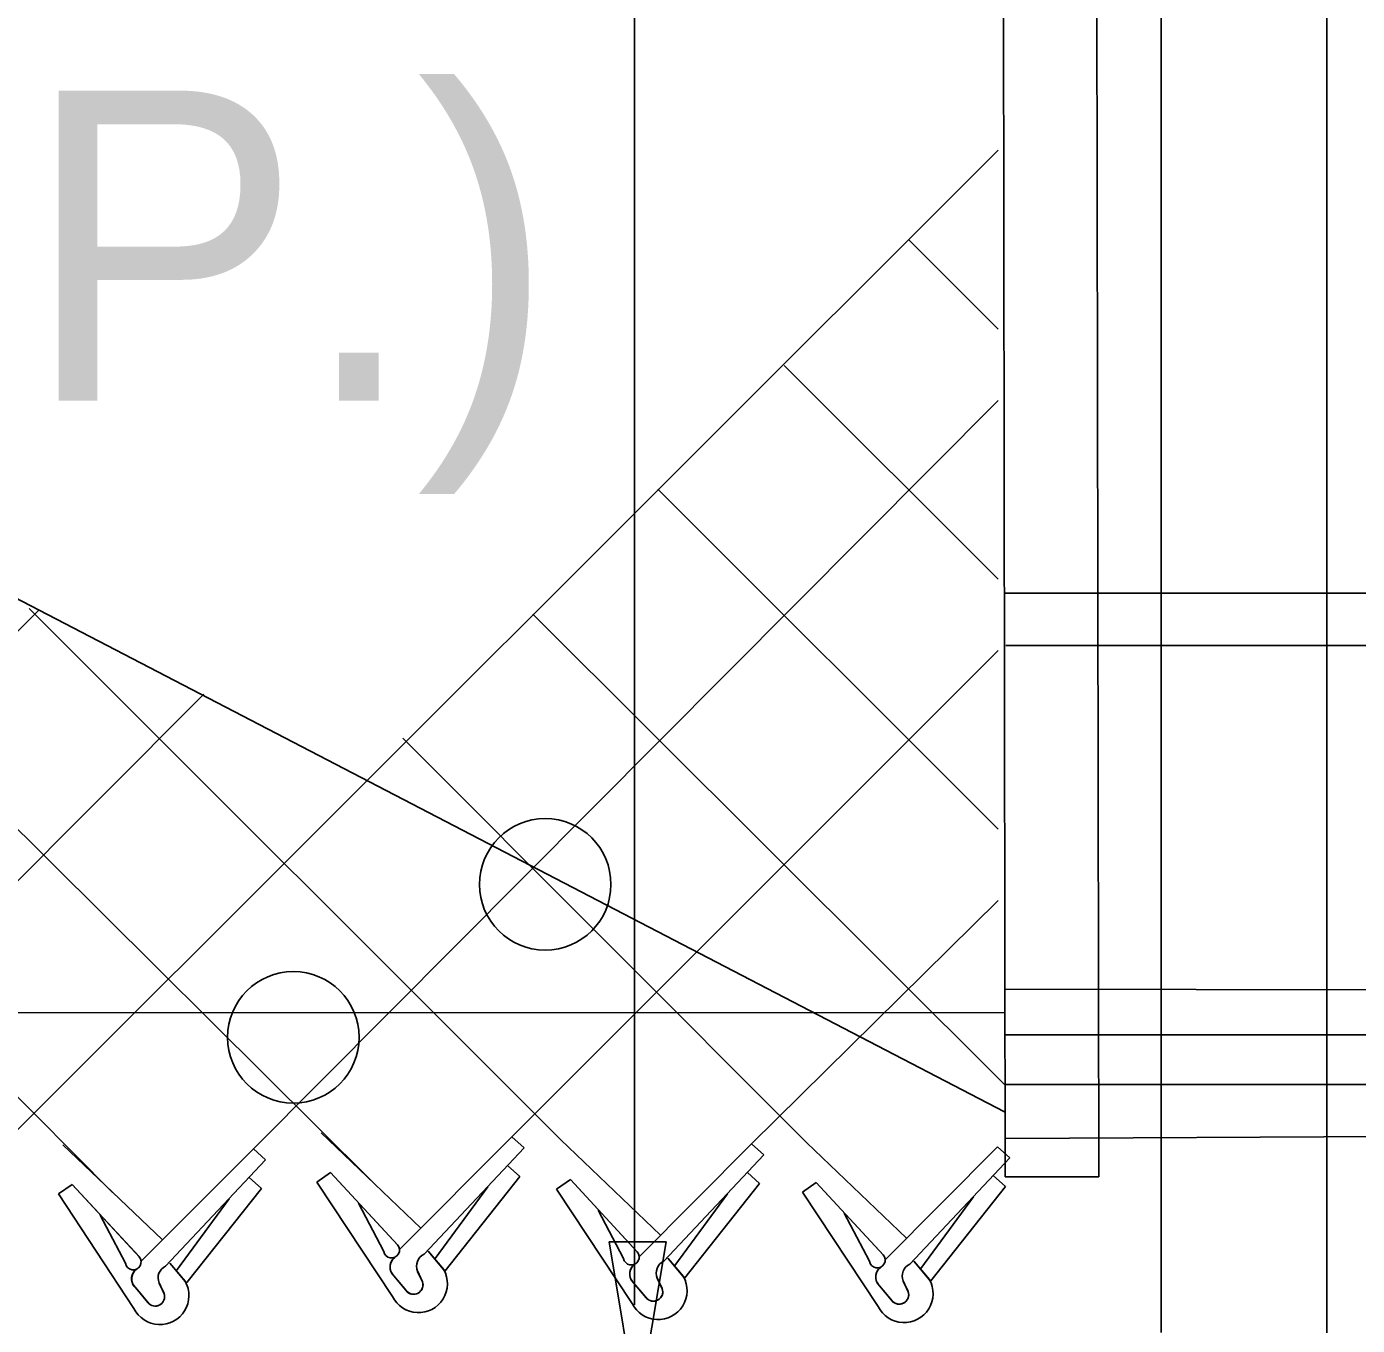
# Model space of a CAD drawing. Extents: x 0 to 2.85, y -0.1 to 1.83.
# Drawn here: x 2.41787 to 2.46079, y 0.80831 to 0.85019 of the extents above; entities that cross this region are included whole.
import ezdxf

# ---------------------------------------------------------------- set-up
doc = ezdxf.new("R2010")
doc.units = 0
for name, color, linetype in [('CT_Dimensions', 7, 'Continuous'), ('sb_Chainlink Fence', 7, 'Continuous'), ('sb_Existing Structural Steel', 7, 'Continuous')]:
    doc.layers.add(name, color=color, linetype=linetype)

msp = doc.modelspace()

# ---------------------------------------------------------------- linework, layer by layer
at = {"layer": 'CT_Dimensions'}
msp.add_line((2.4374733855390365, 0.8089682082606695), (2.4374733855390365, 0.8623007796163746), dxfattribs=at)
msp.add_lwpolyline([(2.438492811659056, 0.8110029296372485), (2.4375767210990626, 0.8055063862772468), (2.436660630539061, 0.8110029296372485)], close=True, dxfattribs=at)
at = {"layer": 'sb_Chainlink Fence'}
for p, q in [((2.311230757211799, 0.9225422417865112), (2.420645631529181, 0.8126003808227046)), ((2.417398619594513, 0.8144353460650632), (2.449203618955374, 0.8461990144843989)), ((2.44230623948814, 0.8392625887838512), (2.449200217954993, 0.8323673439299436)), ((2.425184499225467, 0.8140082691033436), (2.4492016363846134, 0.8381360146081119)), ((2.406295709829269, 0.8355057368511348), (2.4289794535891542, 0.8129828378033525)), ((2.4382279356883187, 0.835274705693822), (2.449198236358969, 0.8243083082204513)), ((2.401289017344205, 0.8143848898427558), (2.4182569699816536, 0.831360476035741)), ((2.417948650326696, 0.831423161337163), (2.4351044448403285, 0.8142930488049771)), ((2.434197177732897, 0.831241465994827), (2.449420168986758, 0.8160625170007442)), ((2.433518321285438, 0.8143907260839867), (2.4491996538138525, 0.8300730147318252)), ((2.4075320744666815, 0.8126082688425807), (2.4235887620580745, 0.8286573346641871)), ((2.4299997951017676, 0.8272453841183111), (2.443036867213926, 0.8141974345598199)), ((2.4412484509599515, 0.8141660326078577), (2.4491976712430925, 0.8220100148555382)), ((2.4190404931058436, 0.8141352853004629), (2.4222507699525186, 0.8110654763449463)), ((2.427374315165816, 0.8145177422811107), (2.430584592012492, 0.8114479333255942)), ((2.4298909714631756, 0.8107479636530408), (2.433518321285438, 0.8143907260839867)), ((2.4339141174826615, 0.814032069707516), (2.433518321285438, 0.8143907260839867)), ((2.4351044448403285, 0.8142930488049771), (2.438314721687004, 0.8112232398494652)), ((2.4376211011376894, 0.8105232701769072), (2.4412484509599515, 0.8141660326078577)), ((2.441644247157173, 0.813807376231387), (2.4412484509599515, 0.8141660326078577)), ((2.443036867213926, 0.8141974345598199), (2.446247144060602, 0.8111276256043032)), ((2.4215571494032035, 0.810365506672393), (2.425184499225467, 0.8140082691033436)), ((2.425580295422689, 0.8136496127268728), (2.425184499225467, 0.8140082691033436)), ((2.4306886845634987, 0.8106054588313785), (2.4339141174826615, 0.814032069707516)), ((2.4384188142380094, 0.810380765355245), (2.441644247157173, 0.813807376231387)), ((2.4455535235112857, 0.8104276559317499), (2.4491808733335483, 0.8140704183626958)), ((2.4463512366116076, 0.8102851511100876), (2.4495766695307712, 0.813711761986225)), ((2.4495766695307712, 0.813711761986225), (2.4491808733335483, 0.8140704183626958)), ((2.4223548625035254, 0.8102230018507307), (2.425580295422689, 0.8136496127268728)), ((2.4337797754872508, 0.8131060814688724), (2.433383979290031, 0.8134647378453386)), ((2.418896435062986, 0.8125476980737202), (2.4193423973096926, 0.8128523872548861)), ((2.4193423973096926, 0.8128523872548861), (2.4214983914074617, 0.810528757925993)), ((2.4193423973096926, 0.8128523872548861), (2.421512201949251, 0.810515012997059)), ((2.4254459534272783, 0.8127236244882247), (2.4250501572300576, 0.8130822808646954)), ((2.4272302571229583, 0.8129301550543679), (2.427676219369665, 0.8132348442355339)), ((2.429666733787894, 0.8092412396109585), (2.4272302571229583, 0.8129301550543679)), ((2.427676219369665, 0.8132348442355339), (2.429832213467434, 0.8109112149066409)), ((2.427676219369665, 0.8132348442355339), (2.4298460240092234, 0.8108974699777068)), ((2.4337797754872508, 0.8131060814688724), (2.431366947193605, 0.8100713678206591)), ((2.43496038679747, 0.812705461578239), (2.4354063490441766, 0.813010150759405)), ((2.4354063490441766, 0.813010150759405), (2.437562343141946, 0.8106865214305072)), ((2.4354063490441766, 0.813010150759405), (2.4375761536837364, 0.8106727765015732)), ((2.4415099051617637, 0.8128813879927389), (2.439097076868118, 0.8098466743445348)), ((2.4415099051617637, 0.8128813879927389), (2.441114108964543, 0.8132400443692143)), ((2.442892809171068, 0.8126098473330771), (2.443338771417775, 0.8129145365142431)), ((2.443338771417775, 0.8129145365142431), (2.4454947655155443, 0.8105909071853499)), ((2.443338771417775, 0.8129145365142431), (2.4455085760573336, 0.8105771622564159)), ((2.449442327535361, 0.8127857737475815), (2.449046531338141, 0.8131444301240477)), ((2.421332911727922, 0.8088587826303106), (2.418896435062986, 0.8125476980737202)), ((2.4254459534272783, 0.8127236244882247), (2.4230331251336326, 0.809688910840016)), ((2.4327407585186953, 0.812774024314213), (2.4310436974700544, 0.8104640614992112)), ((2.4373968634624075, 0.8090165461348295), (2.43496038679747, 0.812705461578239)), ((2.440470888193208, 0.812549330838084), (2.4387738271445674, 0.8102393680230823)), ((2.4453292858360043, 0.8089209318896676), (2.442892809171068, 0.8126098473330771)), ((2.4484033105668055, 0.8124537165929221), (2.4467062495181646, 0.8101437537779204)), ((2.449442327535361, 0.8127857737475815), (2.447029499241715, 0.8097510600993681)), ((2.424406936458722, 0.8123915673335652), (2.422709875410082, 0.8100816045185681)), ((2.429389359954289, 0.8106967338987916), (2.428577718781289, 0.8122482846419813)), ((2.437119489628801, 0.8104720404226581), (2.436307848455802, 0.8120235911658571)), ((2.421055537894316, 0.810314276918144), (2.4202438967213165, 0.8118658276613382)), ((2.4450519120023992, 0.8103764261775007), (2.444240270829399, 0.8119279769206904)), ((2.4308238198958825, 0.810700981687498), (2.4313190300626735, 0.8101147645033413)), ((2.4308303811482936, 0.8106920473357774), (2.431321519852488, 0.8101127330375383)), ((2.4224899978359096, 0.810318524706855), (2.4229852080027, 0.8097323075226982)), ((2.4224965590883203, 0.8103095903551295), (2.4229876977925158, 0.8097302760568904)), ((2.438553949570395, 0.8104762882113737), (2.439049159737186, 0.8098900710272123)), ((2.4385605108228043, 0.8104673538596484), (2.4390516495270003, 0.8098880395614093)), ((2.4464863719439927, 0.810380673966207), (2.4469815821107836, 0.8097944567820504)), ((2.4464929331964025, 0.8103717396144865), (2.446984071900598, 0.8097924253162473)), ((2.4301183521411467, 0.8094262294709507), (2.429714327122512, 0.8099100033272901)), ((2.429714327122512, 0.8099100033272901), (2.430159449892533, 0.8093829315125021)), ((2.430640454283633, 0.8097117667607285), (2.4304769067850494, 0.8100660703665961)), ((2.4304775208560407, 0.8100535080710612), (2.4306401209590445, 0.8097198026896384)), ((2.4313190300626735, 0.8101147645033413), (2.4313554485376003, 0.8100466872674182)), ((2.4313554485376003, 0.8100466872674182), (2.4313864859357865, 0.8099738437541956)), ((2.4383705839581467, 0.8094870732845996), (2.4382070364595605, 0.8098413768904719)), ((2.4382076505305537, 0.8098288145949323), (2.438370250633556, 0.8094951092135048)), ((2.439049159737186, 0.8098900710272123), (2.439085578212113, 0.8098219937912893)), ((2.439085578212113, 0.8098219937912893), (2.439116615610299, 0.8097491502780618)), ((2.4217845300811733, 0.8090437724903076), (2.42138050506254, 0.8095275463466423)), ((2.42138050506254, 0.8095275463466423), (2.42182562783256, 0.8090004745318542)), ((2.4223066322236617, 0.8093293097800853), (2.422143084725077, 0.809683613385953)), ((2.422143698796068, 0.8096710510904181), (2.422306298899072, 0.8093373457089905)), ((2.4229852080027, 0.8097323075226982), (2.4230216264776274, 0.8096642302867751)), ((2.4230216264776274, 0.8096642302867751), (2.423052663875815, 0.8095913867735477)), ((2.4378484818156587, 0.8092015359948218), (2.4374444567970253, 0.8096853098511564)), ((2.4374444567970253, 0.8096853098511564), (2.437889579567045, 0.8091582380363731)), ((2.445780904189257, 0.8091059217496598), (2.445376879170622, 0.8095896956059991)), ((2.445376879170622, 0.8095896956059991), (2.4458220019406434, 0.8090626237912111)), ((2.446303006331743, 0.8093914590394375), (2.4461394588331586, 0.8097457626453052)), ((2.446140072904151, 0.8097332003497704), (2.446302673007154, 0.8093994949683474)), ((2.4469815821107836, 0.8097944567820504), (2.447018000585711, 0.8097263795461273)), ((2.447018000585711, 0.8097263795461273), (2.4470490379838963, 0.8096535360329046))]:
    msp.add_line(p, q, dxfattribs=at)
for centre, radius, start, end in [((2.4296413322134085, 0.8107408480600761), 0.00025580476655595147, 189.9304409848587, 40.97853800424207), ((2.4373714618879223, 0.8105161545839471), 0.00025580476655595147, 189.9304409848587, 40.97853800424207), ((2.4213075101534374, 0.8103583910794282), 0.00025580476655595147, 189.9304409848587, 40.97853800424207), ((2.42997378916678, 0.8101932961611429), 0.0003843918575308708, 126.9947472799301, 219.79833989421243), ((2.4299842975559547, 0.8101928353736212), 0.0003909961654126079, 127.7656421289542, 226.33281459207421), ((2.4308646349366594, 0.8102254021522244), 0.00041880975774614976, 114.84216649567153, 203.51671506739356), ((2.4377039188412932, 0.8099686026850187), 0.0003843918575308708, 126.9947472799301, 219.79833989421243), ((2.4377144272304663, 0.809968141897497), 0.0003909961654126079, 127.7656421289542, 226.33281459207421), ((2.4385947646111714, 0.8100007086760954), 0.00041880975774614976, 114.84216649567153, 203.51671506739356), ((2.445303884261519, 0.8104205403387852), 0.00025580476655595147, 189.9304409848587, 40.97853800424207), ((2.4465271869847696, 0.8099050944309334), 0.00041880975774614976, 114.84216649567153, 203.51671506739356), ((2.4216399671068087, 0.8098108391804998), 0.0003843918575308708, 126.9947472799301, 219.79833989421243), ((2.4216504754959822, 0.8098103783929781), 0.0003909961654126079, 127.7656421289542, 226.33281459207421), ((2.422530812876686, 0.8098429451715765), 0.00041880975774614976, 114.84216649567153, 203.51671506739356), ((2.4305051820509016, 0.8096559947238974), 0.0009354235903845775, 206.32021657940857, 29.22686940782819), ((2.4382353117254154, 0.8094313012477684), 0.0009354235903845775, 206.32021657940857, 29.22686940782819), ((2.44563634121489, 0.809872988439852), 0.0003843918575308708, 126.9947472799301, 219.79833989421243), ((2.4456468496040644, 0.8098725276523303), 0.0003909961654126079, 127.7656421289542, 226.33281459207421), ((2.42217135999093, 0.8092735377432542), 0.0009354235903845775, 206.32021657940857, 29.22686940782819), ((2.4303511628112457, 0.8096206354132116), 0.00030330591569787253, 219.86319118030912, 17.48524419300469), ((2.430352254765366, 0.8096191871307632), 0.00030494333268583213, 230.78260140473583, 19.265642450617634), ((2.438081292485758, 0.8093959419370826), 0.00030330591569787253, 219.86319118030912, 17.48524419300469), ((2.438082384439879, 0.8093944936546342), 0.00030494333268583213, 230.78260140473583, 19.265642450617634), ((2.446167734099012, 0.8093356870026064), 0.0009354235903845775, 206.32021657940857, 29.22686940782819), ((2.446013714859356, 0.8093003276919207), 0.00030330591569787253, 219.86319118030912, 17.48524419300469), ((2.4460148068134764, 0.8092988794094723), 0.00030494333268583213, 230.78260140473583, 19.265642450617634), ((2.422017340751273, 0.8092381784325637), 0.00030330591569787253, 219.86319118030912, 17.48524419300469), ((2.4220184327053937, 0.8092367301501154), 0.00030494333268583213, 230.78260140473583, 19.265642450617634)]:
    msp.add_arc(centre, radius, start, end, dxfattribs=at)
at = {"layer": 'sb_Existing Structural Steel'}
for p, q in [((2.4544566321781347, 0.8080862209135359), (2.4544566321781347, 0.935975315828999)), ((2.4597995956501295, 0.8080681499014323), (2.4597995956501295, 0.935975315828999)), ((2.4494300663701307, 0.8130993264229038), (2.4492544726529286, 0.9280713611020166)), ((2.4524462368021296, 0.8130993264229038), (2.4522706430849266, 0.9280713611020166)), ((2.4463375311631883, 0.8432952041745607), (2.4492021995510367, 0.8404263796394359)), ((2.4146044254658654, 0.8332739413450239), (2.4494107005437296, 0.8151939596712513)), ((2.464864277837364, 0.8319217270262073), (2.4494070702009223, 0.8319217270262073)), ((2.464864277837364, 0.8302288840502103), (2.4494509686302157, 0.8302288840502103)), ((2.4648483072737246, 0.8191213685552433), (2.449419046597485, 0.8191466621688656)), ((1.0977552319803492, 0.8177376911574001), (2.4494196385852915, 0.8184027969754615)), ((2.4648686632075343, 0.817673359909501), (2.449429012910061, 0.817683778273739)), ((2.464843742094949, 0.8160797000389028), (2.449423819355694, 0.816074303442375)), ((2.464908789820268, 0.8144226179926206), (2.4494496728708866, 0.8143361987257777)), ((2.4524462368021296, 0.8130993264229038), (2.4494300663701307, 0.8130993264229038))]:
    msp.add_line(p, q, dxfattribs=at)
for centre in [(2.434596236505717, 0.8225290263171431), (2.426473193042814, 0.8175964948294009)]:
    msp.add_circle(centre, 0.0021204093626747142, dxfattribs=at)

# ---------------------------------------------------------------- texts
at = {"layer": 'CT_Dimensions'}
msp.add_text('(TYP.)', height=0.01, dxfattribs=at).set_placement((2.396267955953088, 0.8381239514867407))

doc.saveas('drawing.dxf')
